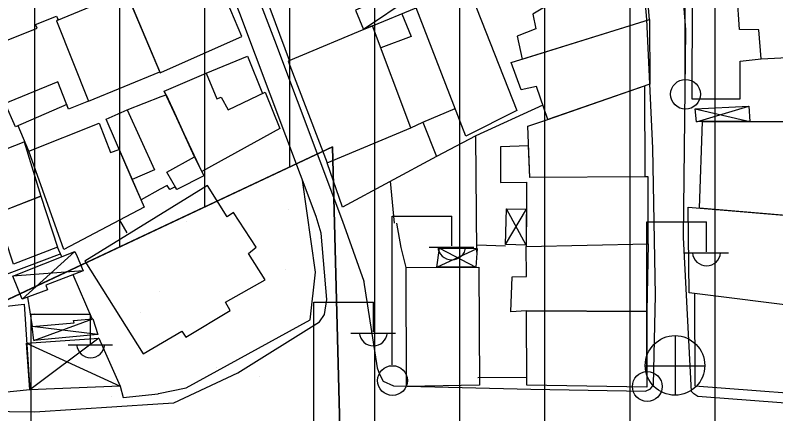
# Model space of a CAD drawing. Extents: x 417997 to 421451, y 4451742 to 4455216.
# Drawn here: x 419672.6 to 419762.1, y 4453230.3 to 4453277.1 of the extents above; entities that cross this region are included whole.
import ezdxf

# ---------------------------------------------------------------- set-up
doc = ezdxf.new("R2010")
doc.units = 0
for name, color, linetype in [('ADA', 7, 'Continuous'), ('B_Kapi', 7, 'Continuous'), ('B_Mesken', 7, 'Continuous'), ('B_Sundurma', 7, 'Continuous'), ('B_Teras', 7, 'Continuous'), ('Default', 7, 'Continuous'), ('PL_AYA_PARK_DINLENME', 7, 'Continuous'), ('PL_KON_MEV_350', 7, 'Continuous'), ('S_Elektrik_Diregi', 7, 'Continuous'), ('S_Rogar_Kapagi', 7, 'Continuous'), ('Sinir_Duvar_tek_tarafa_ait', 7, 'Continuous'), ('Sinir_Ist_Duvari', 7, 'Continuous'), ('TR_ORTAYOGUNKONUT', 7, 'Continuous'), ('TR_PARKALANI', 7, 'Continuous'), ('Yol_Sose', 7, 'Continuous')]:
    doc.layers.add(name, color=color, linetype=linetype)

# ---------------------------------------------------------------- blocks, each defined once
blk = doc.blocks.new('POINT_DISPLAY')
at = {"layer": 'Default'}
blk.add_line((0, 0), (0, 0), dxfattribs=at)

msp = doc.modelspace()

# ---------------------------------------------------------------- linework, layer by layer
at = {"layer": 'ADA'}
for p, q in [((419659.31, 4453237.864), (419709.932, 4453261.656)), ((419659.31, 4453237.864), (419709.932, 4453261.656)), ((419709.932, 4453261.656), (419710.945, 4453222.677)), ((419709.932, 4453261.656), (419710.945, 4453222.677))]:
    msp.add_line(p, q, dxfattribs=at)
at = {"layer": 'B_Kapi'}
msp.add_lwpolyline([(419718.034, 4453249.847), (419717.498, 4453252.696)], dxfattribs=at)
at = {"layer": 'B_Mesken'}
for points in [[(419747.215, 4453276.61), (419746.859, 4453280.869), (419745.913, 4453284.765), (419739.256, 4453280.725), (419733.518, 4453277.242), (419733.841, 4453275.505), (419731.667, 4453274.645), (419732.257, 4453271.965)], [(419689.838, 4453270.418), (419699.272, 4453274.623), (419695.415, 4453283.844), (419689.955, 4453281.474), (419689.952, 4453281.473), (419685.779, 4453279.661), (419689.692, 4453270.353), (419689.835, 4453270.417)], [(419719.792, 4453278.001), (419725.851, 4453280.574), (419731.616, 4453265.918), (419725.629, 4453262.904)], [(419689.636, 4453270.486), (419685.779, 4453279.661), (419685.688, 4453279.866), (419677.481, 4453276.483), (419681.241, 4453267.029)], [(419752.232, 4453279.215), (419752.205, 4453267.295), (419757.858, 4453267.314), (419757.858, 4453271.714), (419760.35, 4453271.989), (419760.064, 4453275.406), (419757.798, 4453275.455), (419757.541, 4453279.572), (419753.98, 4453279.672)], [(419678.706, 4453266.622), (419672.678, 4453263.99), (419671.467, 4453266.745), (419671.27, 4453266.663), (419668.83, 4453273.075), (419675.209, 4453275.592), (419675.041, 4453276.018), (419677.482, 4453277.004), (419677.688, 4453276.568), (419677.481, 4453276.483), (419681.241, 4453267.029), (419678.918, 4453266.09)], [(419704.74, 4453271.733), (419709.321, 4453259.77), (419719.157, 4453263.894), (419714.631, 4453275.873)], [(419735.254, 4453264.885), (419733.923, 4453268.751), (419732.122, 4453268.344), (419730.938, 4453271.555), (419747.215, 4453276.61), (419747.247, 4453269.029)], [(419699.95, 4453272.31), (419701.716, 4453267.935), (419702.042, 4453268.091), (419703.757, 4453263.795), (419694.576, 4453258.773), (419690.172, 4453268.205), (419695.106, 4453270.324)], [(419746.626, 4453268.815), (419746.667, 4453258.14), (419733.13, 4453258.056), (419732.909, 4453264.094), (419735.254, 4453264.885)], [(419689.688, 4453256.675), (419687.439, 4453255.417), (419686.391, 4453257.816), (419683.32, 4453264.918), (419685.796, 4453265.999), (419689.804, 4453267.553), (419689.807, 4453267.554), (419690.407, 4453267.786), (419691.371, 4453265.648), (419692.458, 4453263.241), (419693.706, 4453260.48), (419694.475, 4453258.97), (419694.832, 4453258.269), (419691.629, 4453256.627), (419691.629, 4453256.627), (419691.445, 4453256.959), (419690.834, 4453256.658), (419690.834, 4453256.658), (419690.496, 4453257.127), (419689.692, 4453256.677)], [(419678.365, 4453249.583), (419674.229, 4453261.138), (419682.491, 4453264.437), (419683.86, 4453260.988), (419684.864, 4453261.347), (419686.391, 4453257.816), (419687.817, 4453254.55)], [(419719.157, 4453263.894), (419720.581, 4453264.557), (419722.155, 4453260.527), (419711.136, 4453254.585), (419709.321, 4453259.77)], [(419753.105, 4453254.465), (419753.46, 4453264.64), (419765.561, 4453264.636), (419765.581, 4453258.872), (419765.602, 4453253.397)], [(419670.446, 4453253.826), (419669.531, 4453256.408), (419670.189, 4453256.993), (419669.072, 4453260.433), (419673.677, 4453262.237), (419675.664, 4453255.855)], [(419732.994, 4453261.774), (419729.691, 4453261.676), (419729.716, 4453257.473), (419732.741, 4453257.523), (419732.734, 4453249.956), (419747.072, 4453250.264), (419747.074, 4453258.115), (419746.667, 4453258.14), (419733.13, 4453258.056)], [(419702.041, 4453246.021), (419700.07, 4453249.136), (419700.979, 4453249.864), (419698.308, 4453253.937), (419697.563, 4453253.434), (419695.241, 4453257.123), (419680.82, 4453248.238), (419687.695, 4453237.351), (419692.221, 4453239.979), (419692.688, 4453239.282), (419697.917, 4453242.442), (419697.363, 4453243.386)], [(419671.624, 4453254.284), (419675.664, 4453255.855), (419677.624, 4453249.887), (419672.441, 4453247.869), (419670.446, 4453253.826)], [(419751.757, 4453254.58), (419766.77, 4453253.297), (419765.635, 4453242.787), (419751.899, 4453244.488)], [(419732.745, 4453242.385), (419730.93, 4453242.254), (419731.055, 4453246.392), (419732.768, 4453246.428), (419732.734, 4453249.956), (419747.072, 4453250.264), (419746.9, 4453242.31)], [(419727.155, 4453247.531), (419727.234, 4453233.656), (419718.643, 4453233.511), (419718.594, 4453247.482)], [(419767.618, 4453242.944), (419765.663, 4453243.052), (419765.635, 4453242.787), (419752.519, 4453244.411), (419752.55, 4453233.59), (419771.089, 4453232.154), (419770.493, 4453237.007), (419767.708, 4453237.119)], [(419660.924, 4453233.405), (419659.701, 4453236.298), (419657.533, 4453240.851), (419657.338, 4453241.316), (419673.673, 4453243.186), (419674.354, 4453233.117), (419661.32, 4453231.778)], [(419732.777, 4453233.654), (419732.745, 4453242.385), (419746.9, 4453242.31), (419746.892, 4453233.398)]]:
    msp.add_lwpolyline(points, close=True, dxfattribs=at)
at = {"layer": 'B_Sundurma'}
for p, q in [((419724.868, 4453283.053), (419713.593, 4453275.439)), ((419752.596, 4453266.115), (419759.012, 4453264.638)), ((419752.741, 4453264.585), (419758.898, 4453266.428)), ((419730.299, 4453250.162), (419732.738, 4453254.324)), ((419732.734, 4453250.091), (419730.393, 4453254.354)), ((419673.45, 4453243.743), (419679.661, 4453249.365)), ((419722.216, 4453247.503), (419726.971, 4453249.699)), ((419722.535, 4453249.733), (419726.799, 4453247.529)), ((419680.643, 4453247.084), (419672.362, 4453246.475)), ((419674.838, 4453238.885), (419681.764, 4453241.438)), ((419682.362, 4453239.603), (419674.625, 4453240.537)), ((419682.465, 4453239.18), (419674.354, 4453233.117)), ((419673.984, 4453238.598), (419684.99, 4453233.517))]:
    msp.add_line(p, q, dxfattribs=at)
for points in [[(419725.851, 4453280.574), (419724.868, 4453283.053), (419712.643, 4453277.72), (419713.593, 4453275.439), (419714.631, 4453275.873), (419719.792, 4453278.001)], [(419753.46, 4453264.64), (419752.741, 4453264.585), (419752.596, 4453266.115), (419758.898, 4453266.428), (419759.012, 4453264.638)], [(419732.734, 4453250.091), (419730.299, 4453250.162), (419730.393, 4453254.354), (419732.738, 4453254.324)], [(419679.934, 4453248.773), (419680.643, 4453247.084), (419676.223, 4453245.412), (419676.453, 4453244.87), (419673.45, 4453243.743), (419672.362, 4453246.475), (419679.661, 4453249.365)], [(419722.216, 4453247.503), (419722.535, 4453249.733), (419726.971, 4453249.699), (419726.799, 4453247.529)], [(419682.362, 4453239.603), (419674.838, 4453238.885), (419674.625, 4453240.537), (419679.552, 4453240.99), (419679.478, 4453241.258), (419681.764, 4453241.438)], [(419673.984, 4453238.598), (419682.465, 4453239.18), (419684.99, 4453233.517), (419674.354, 4453233.117)]]:
    msp.add_lwpolyline(points, close=True, dxfattribs=at)
at = {"layer": 'B_Teras'}
for points in [[(419668.83, 4453273.075), (419675.209, 4453275.592), (419675.041, 4453276.018), (419677.482, 4453277.004), (419677.688, 4453276.568), (419677.481, 4453276.483), (419681.241, 4453267.029), (419678.918, 4453266.09), (419677.636, 4453269.314), (419671.27, 4453266.663)], [(419694.576, 4453258.773), (419693.706, 4453260.48), (419690.407, 4453267.786), (419690.172, 4453268.205), (419695.106, 4453270.324), (419696.334, 4453267.297), (419696.845, 4453267.507), (419697.685, 4453265.996), (419702.042, 4453268.091), (419703.757, 4453263.795)], [(419686.391, 4453257.816), (419683.32, 4453264.918), (419685.796, 4453265.999), (419689.013, 4453258.953)], [(419690.484, 4453258.689), (419693.706, 4453260.48), (419694.832, 4453258.269), (419691.629, 4453256.627)]]:
    msp.add_lwpolyline(points, close=True, dxfattribs=at)
at = {"layer": 'PL_AYA_PARK_DINLENME'}
msp.add_lwpolyline([(419648.282, 4453265.986), (419659.31, 4453237.864), (419709.932, 4453261.656), (419710.945, 4453222.677), (419667.916, 4453224.196), (419622.453, 4453235.699)], close=True, dxfattribs=at)
msp.add_lwpolyline([(419648.282, 4453265.986), (419659.31, 4453237.864), (419709.932, 4453261.656), (419710.945, 4453222.677), (419667.916, 4453224.196), (419622.453, 4453235.699)], close=True, dxfattribs=at)
at = {"layer": 'PL_KON_MEV_350'}
msp.add_lwpolyline([(419710.945, 4453222.677), (419709.932, 4453261.656), (419659.31, 4453237.864), (419648.282, 4453265.986), (419666.299, 4453287.113), (419680.387, 4453301.222), (419756.119, 4453365.991), (419760.388, 4453369.381), (419764.891, 4453372.452), (419769.606, 4453375.187), (419774.506, 4453377.574), (419779.568, 4453379.597), (419784.762, 4453381.248), (419790.063, 4453382.518), (419795.442, 4453383.399), (419816.92, 4453386.119), (419826.622, 4453377.378), (419823.627, 4453240.148), (419822.565, 4453223.702)], dxfattribs=at)
at = {"layer": 'S_Elektrik_Diregi'}
for p, q in [((419751.417, 4453269.666), (419751.417, 4453287.166)), ((419716.964, 4453236.026), (419716.964, 4453253.526)), ((419716.964, 4453253.526), (419723.964, 4453253.526)), ((419723.964, 4453250.026), (419723.964, 4453253.526)), ((419746.922, 4453235.33), (419746.922, 4453252.83)), ((419746.922, 4453252.83), (419753.922, 4453252.83)), ((419753.922, 4453249.33), (419753.922, 4453252.83)), ((419721.304, 4453249.886), (419726.554, 4453249.886)), ((419751.262, 4453249.19), (419756.512, 4453249.19)), ((419707.748, 4453225.909), (419707.748, 4453243.41)), ((419707.748, 4453243.41), (419714.748, 4453243.41)), ((419714.748, 4453239.91), (419714.748, 4453243.41)), ((419674.507, 4453224.513), (419674.507, 4453242.013)), ((419674.507, 4453242.013), (419681.507, 4453242.013)), ((419681.507, 4453238.513), (419681.507, 4453242.013)), ((419712.088, 4453239.77), (419717.338, 4453239.77)), ((419678.847, 4453238.373), (419684.097, 4453238.373))]:
    msp.add_line(p, q, dxfattribs=at)
for centre in [(419751.453, 4453267.831), (419717, 4453234.191), (419746.958, 4453233.495)]:
    msp.add_circle(centre, 1.75, dxfattribs=at)
for centre in [(419723.964, 4453250.039), (419753.923, 4453249.343), (419714.749, 4453239.922), (419681.508, 4453238.526)]:
    msp.add_arc(centre, 1.658, 184.83843, 355.14641, dxfattribs=at)
at = {"layer": 'S_Rogar_Kapagi'}
for p, q in [((419750.27, 4453232.443), (419750.27, 4453239.443)), ((419746.7, 4453235.908), (419753.7, 4453235.908))]:
    msp.add_line(p, q, dxfattribs=at)
msp.add_circle((419750.217, 4453235.972), 3.5, dxfattribs=at)
at = {"layer": 'Sinir_Duvar_tek_tarafa_ait'}
for points in [[(419704.9, 4453271.8), (419702.109, 4453279.309)], [(419718.079, 4453277.295), (419719.178, 4453274.638), (419715.613, 4453273.276)], [(419760.35, 4453271.989), (419768.108, 4453272.407), (419768.712, 4453268.918)], [(419720.581, 4453264.557), (419724.363, 4453266.178)], [(419734.68, 4453266.55), (419726.816, 4453262.964), (419722.155, 4453260.527)], [(419674.229, 4453261.138), (419673, 4453264.13)], [(419726.908, 4453249.298), (419726.816, 4453262.964)], [(419717.249, 4453252.671), (419716.761, 4453257.618)], [(419685.808, 4453251.562), (419684.924, 4453253.03)], [(419678.101, 4453248.747), (419677.624, 4453249.887)], [(419718.594, 4453247.482), (419718.034, 4453249.847)], [(419730.284, 4453249.967), (419726.903, 4453250.12)], [(419657.331, 4453241.333), (419677.836, 4453249.058)], [(419677.822, 4453249.053), (419677.962, 4453249.078)], [(419681.684, 4453241.432), (419679.446, 4453246.631)], [(419674.666, 4453240.54), (419674.114, 4453243.992)], [(419732.774, 4453234.542), (419727.048, 4453234.496)]]:
    msp.add_lwpolyline(points, dxfattribs=at)
at = {"layer": 'Sinir_Ist_Duvari'}
for points in [[(419689.476, 4453232.683), (419692.754, 4453233.322), (419707.338, 4453241.346), (419707.956, 4453246.911), (419706.417, 4453257.751)], [(419684.99, 4453233.517), (419685.314, 4453232.187), (419689.433, 4453232.651)], [(419689.433, 4453232.651), (419689.476, 4453232.656)]]:
    msp.add_lwpolyline(points, dxfattribs=at)
at = {"layer": 'TR_ORTAYOGUNKONUT'}
for p, q in [((419754.929, 4453001.499), (419754.929, 4453364.973)), ((419754.929, 4453001.499), (419754.929, 4453364.973)), ((419744.929, 4452999.073), (419744.929, 4453356.42)), ((419744.929, 4452999.073), (419744.929, 4453356.42)), ((419734.929, 4452996.648), (419734.929, 4453347.868)), ((419734.929, 4452996.648), (419734.929, 4453347.868)), ((419724.929, 4452994.223), (419724.929, 4453339.316)), ((419724.929, 4452994.223), (419724.929, 4453339.316)), ((419714.929, 4452991.797), (419714.929, 4453330.763)), ((419714.929, 4452991.797), (419714.929, 4453330.763)), ((419704.929, 4453259.305), (419704.929, 4453322.211)), ((419704.929, 4453259.305), (419704.929, 4453322.211)), ((419694.929, 4453254.605), (419694.929, 4453313.658)), ((419694.929, 4453254.605), (419694.929, 4453313.658)), ((419684.929, 4453249.905), (419684.929, 4453305.106)), ((419684.929, 4453249.905), (419684.929, 4453305.106)), ((419674.929, 4453245.205), (419674.929, 4453295.756)), ((419674.929, 4453245.205), (419674.929, 4453295.756))]:
    msp.add_line(p, q, dxfattribs=at)
at = {"layer": 'Yol_Sose'}
for points in [[(419713.577, 4453246), (419715.2, 4453235.669), (419715.477, 4453234.939), (419715.892, 4453234.14), (419717.131, 4453233.586), (419733.245, 4453233.192), (419746.753, 4453232.951), (419747.339, 4453233.22), (419747.679, 4453233.696), (419747.936, 4453244.245), (419747.593, 4453261.497), (419746.908, 4453276.608), (419746.465, 4453281.577), (419745.709, 4453284.057), (419740.574, 4453299.864), (419733.987, 4453317.509), (419723.817, 4453342.053), (419723.27, 4453342.431), (419722.459, 4453342.464), (419721.097, 4453341.94), (419719.856, 4453341.086), (419705.272, 4453329.099)], [(419815.134, 4453227.429), (419779.198, 4453230.332), (419752.903, 4453232.339), (419752.433, 4453232.622), (419752.173, 4453232.906), (419751.228, 4453251.021), (419751.503, 4453275.406), (419751.078, 4453280.454), (419750.144, 4453283.367), (419743.458, 4453300.79), (419738.329, 4453313.978), (419733.401, 4453326.087)], [(419697.917, 4453287.796), (419703.129, 4453274.185), (419711.109, 4453252.94), (419713.628, 4453245.857)], [(419691.285, 4453231.563), (419698.8, 4453235.1), (419708.429, 4453241.077), (419708.996, 4453241.968), (419709.263, 4453243.733), (419708.617, 4453251.508), (419708.025, 4453253.487), (419699.033, 4453277.335), (419695.479, 4453286.352)], [(419636.004, 4453255.49), (419627.469, 4453241.809), (419629.214, 4453237.732), (419647.775, 4453233.163), (419660.062, 4453230.707), (419674.931, 4453230.503)], [(419674.931, 4453230.503), (419689.42, 4453231.442)], [(419689.42, 4453231.442), (419689.423, 4453231.442)], [(419689.423, 4453231.442), (419691.285, 4453231.563)]]:
    msp.add_lwpolyline(points, dxfattribs=at)

# ---------------------------------------------------------------- block references
at = {"layer": 'TR_PARKALANI', "xscale": 0.1, "yscale": 0.10000000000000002}
for p in [(419704.787, 4453254.35), (419704.787, 4453254.35), (419692.837, 4453252.835), (419692.837, 4453252.835), (419704.425, 4453247.286), (419704.425, 4453247.286), (419689.653, 4453244.681), (419689.653, 4453244.681), (419674.881, 4453242.076), (419674.881, 4453242.076), (419687.41, 4453242.183), (419687.41, 4453242.183), (419696.314, 4453235.701), (419696.314, 4453235.701), (419701.314, 4453234.654), (419701.314, 4453234.654), (419681.542, 4453233.096), (419681.542, 4453233.096), (419683.944, 4453232.319), (419683.944, 4453232.319)]:
    msp.add_blockref('POINT_DISPLAY', p, dxfattribs=at)

doc.saveas('drawing.dxf')
